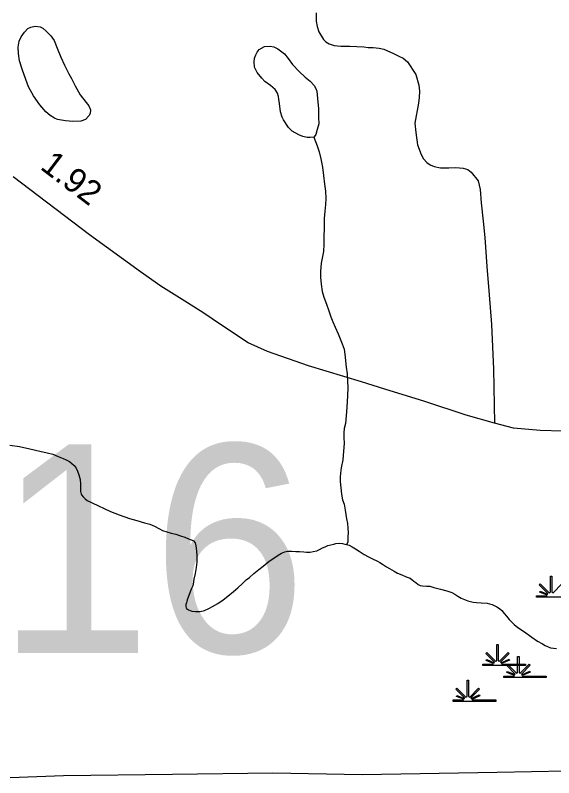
# Model space of a CAD drawing. Extents: x 2220236 to 2384410, y 720751 to 894131.
# Drawn here: x 2345405 to 2348159, y 858949 to 862847 of the extents above; entities that cross this region are included whole.
import ezdxf

# ---------------------------------------------------------------- set-up
doc = ezdxf.new("R2010")
doc.units = 0
for name, color, linetype in [('Exist Hydrographic Creek Single Shore', 7, 'Continuous'), ('Exist Hydrographic Misc Water Feature', 7, 'Continuous'), ('Exist Hydrographic Pond Under 1500 Sq Ft', 7, 'Continuous'), ('Exist Hydrographic Swamp CELL', 7, 'Continuous'), ('Exist Road Non-System Type 51', 7, 'Continuous'), ('Exist Road Secondary Mileage Hundredths English Label', 7, 'Continuous'), ('Exist Road Secondary Structure Culvert Number Label', 7, 'Continuous'), ('Exist Road Secondary Type 51 Attributed', 7, 'Continuous')]:
    doc.layers.add(name, color=color, linetype=linetype)

msp = doc.modelspace()

# ---------------------------------------------------------------- linework, layer by layer
at = {"layer": 'Exist Hydrographic Creek Single Shore'}
for points in [[(2345376.4, 860649.3), (2345426.6, 860642.5), (2345478.6, 860630.5), (2345530.6, 860617.8), (2345568.7, 860610.5), (2345596.9, 860602.5), (2345625, 860590.5), (2345649.3, 860581), (2345665.4, 860573.5), (2345681.5, 860564.9), (2345694.7, 860555.6), (2345705.6, 860545.6), (2345715.7, 860531.9), (2345723.9, 860515.8), (2345730.2, 860498), (2345736.4, 860473.6), (2345738.7, 860450.1), (2345739, 860434.3), (2345739.3, 860412.4), (2345741.5, 860398.3), (2345743.3, 860394.5), (2345751.6, 860384), (2345761.5, 860374.5), (2345771.7, 860366.8), (2345797.7, 860354.7), (2345830.2, 860339), (2345860.3, 860325.4), (2345892.4, 860310.3), (2345936.5, 860292.4), (2345988.8, 860274.9), (2346027, 860263.3), (2346065.2, 860251.7), (2346093.4, 860244.7), (2346117.4, 860234.8), (2346139.6, 860222.6), (2346157.7, 860212.9), (2346179.7, 860205.5), (2346201.9, 860199.9), (2346226.1, 860193.3), (2346250, 860186.1), (2346272, 860178.1), (2346290.1, 860170.7), (2346300.1, 860166.8), (2346310.1, 860163.3), (2346316.1, 860159.3), (2346324.4, 860149.1), (2346328.6, 860135.2), (2346331, 860109), (2346333, 860082.8), (2346333.7, 860051), (2346329.9, 860023), (2346324.2, 859993.2), (2346318.6, 859963.4), (2346315, 859938.7), (2346312.4, 859929.4), (2346305.2, 859912.7), (2346297.4, 859894.3), (2346283.8, 859858.6), (2346281.8, 859850.3), (2346280.2, 859842.7), (2346276.9, 859833.7), (2346276.3, 859824.5), (2346278.2, 859818), (2346280.4, 859814.2), (2346290.5, 859806.4), (2346307.8, 859801.2), (2346326.6, 859798.7), (2346350.6, 859799), (2346372.3, 859803.8), (2346394.3, 859813.9), (2346414.2, 859823.6), (2346440.1, 859840.4), (2346467.3, 859857.9), (2346491.8, 859877), (2346521.3, 859901.1), (2346543.2, 859920.1), (2346566.9, 859942.4), (2346586.5, 859960.3), (2346602.4, 859972.4), (2346625.5, 859993), (2346650, 860013.1), (2346671.9, 860031), (2346703.4, 860055.3), (2346727.3, 860072), (2346748.8, 860086), (2346767, 860096.6), (2346782.8, 860104.5)], [(2346782.8, 860104.5), (2346796.8, 860106.7), (2346816.8, 860106.9), (2346838.9, 860105.2), (2346858.9, 860105.3), (2346881, 860103.6), (2346894.8, 860101.9), (2346912.9, 860102.6), (2346928.8, 860104.9), (2346946.7, 860108.9), (2346960.9, 860115.1), (2346976.7, 860123.3), (2346990.5, 860129.4), (2347004.1, 860135.9), (2347018.3, 860139.7), (2347034.6, 860143.7), (2347044.4, 860145.7), (2347062.3, 860148.1), (2347078.5, 860146.1), (2347090.4, 860142.7), (2347098.4, 860140.4)], [(2347098.4, 860140.4), (2347112.6, 860137), (2347128.4, 860129.5), (2347144.9, 860119.3), (2347162.8, 860106.9), (2347189.1, 860089.3), (2347211.2, 860077.7), (2347231.3, 860068), (2347257.4, 860056.6), (2347269.5, 860049.9), (2347283.7, 860040.6), (2347303.9, 860026.7), (2347318, 860019.1), (2347342.2, 860005.3), (2347360.4, 859995.2), (2347382.4, 859985.6), (2347404.4, 859976.7), (2347424.5, 859968.3), (2347434.6, 859960.5), (2347442.8, 859954.3), (2347452.9, 859946.5), (2347464.5, 859937.1), (2347474.9, 859931), (2347487.1, 859929.2), (2347507.2, 859927.4), (2347525.3, 859927.4), (2347545.2, 859921.7), (2347579.4, 859912.3), (2347611.5, 859904.7), (2347638.2, 859895), (2347653.6, 859887.4), (2347667.8, 859877.5), (2347685.9, 859867.4), (2347702, 859859.8), (2347719, 859854), (2347747.2, 859846.9), (2347764.3, 859844.3), (2347788, 859843), (2347818.3, 859841), (2347830.9, 859838.2), (2347844.2, 859833.8), (2347854.2, 859829.3), (2347868.3, 859821.7), (2347880.8, 859814), (2347892.7, 859803.6), (2347904.8, 859788.7), (2347916.9, 859774.4), (2347931, 859758.6), (2347941.2, 859748.2), (2347957, 859732.4), (2347975.7, 859716.8), (2348004, 859697.6), (2348046.3, 859668.1), (2348076.4, 859646.4), (2348100.6, 859632.6), (2348114.7, 859625), (2348126.7, 859618.9), (2348142.7, 859613), (2348156.9, 859610.9), (2348173.1, 859609.3)]]:
    msp.add_lwpolyline(points, dxfattribs=at)
at = {"layer": 'Exist Hydrographic Misc Water Feature'}
msp.add_lwpolyline([(2346931.5, 862223.7), (2346948.1, 862179.1), (2346958.5, 862149.3), (2346966.9, 862111.9), (2346975.5, 862069.6), (2346981.8, 862027.8), (2346986.6, 861983.7), (2346991, 861947.8), (2346993.5, 861909.5), (2346991.8, 861879.9), (2346987.9, 861845.9), (2346984.6, 861808), (2346985.2, 861759.8), (2346983.5, 861713.8), (2346982.1, 861676), (2346980.6, 861639.8), (2346976.8, 861613.4), (2346969.3, 861579.3), (2346965.8, 861537.5), (2346966, 861507), (2346968.4, 861471.9), (2346974.9, 861435.1), (2346983.3, 861405.9), (2346995.9, 861369.7), (2347008.2, 861335.7), (2347018.6, 861305.6), (2347029.1, 861279.8), (2347041.1, 861252.4), (2347055.6, 861218.5), (2347065.9, 861192.7), (2347076.1, 861166.8), (2347086.1, 861140.3), (2347091, 861114.9), (2347097.7, 861047.2), (2347102.1, 861013), (2347104.6, 860975.3), (2347105, 860943.2), (2347103.4, 860900.4), (2347100.2, 860842.9), (2347096.8, 860798.4), (2347093.1, 860760.5), (2347087.5, 860735), (2347085.8, 860712.6), (2347085.8, 860689), (2347086.5, 860656.9), (2347082.8, 860618.3), (2347079.3, 860574.5), (2347071.9, 860532.5), (2347068, 860506.1), (2347066.9, 860484.7), (2347066.5, 860462.4), (2347069.1, 860430.7), (2347073.4, 860398), (2347077.8, 860370.3), (2347086, 860346.7), (2347092.5, 860316.7), (2347094.7, 860294.5), (2347098.9, 860272.7), (2347103.2, 860248.9), (2347105.5, 860224.4), (2347107.7, 860202.5), (2347105.9, 860181.1), (2347106.3, 860164.7), (2347106.3, 860154.8), (2347102.4, 860146.5), (2347098.4, 860140.4)], dxfattribs=at)
at = {"layer": 'Exist Hydrographic Pond Under 1500 Sq Ft'}
for points in [[(2345693, 862523.3), (2345711.9, 862485.6), (2345736.4, 862439.7), (2345766.9, 862399.9), (2345781, 862384.1), (2345789.5, 862362.4), (2345787.6, 862344.3), (2345781.8, 862332.6), (2345763.9, 862313.8), (2345740, 862305.3), (2345700, 862303), (2345662.1, 862307), (2345620.1, 862314.5), (2345606.1, 862320.5), (2345583.8, 862334.3), (2345561.4, 862353.8), (2345531, 862389.6), (2345498.3, 862434.9), (2345471.8, 862480.7), (2345459.5, 862518.6), (2345440.9, 862570.4), (2345426.3, 862614.1), (2345421.2, 862651.6), (2345419.6, 862683.7), (2345425.2, 862714.2), (2345434.8, 862735.9), (2345452.5, 862760.6), (2345468.5, 862778.3), (2345484.3, 862786.5), (2345506.1, 862790.7), (2345532.2, 862787.5), (2345545.9, 862780.8), (2345563.6, 862765.8), (2345586.9, 862742.1), (2345603.3, 862718.2), (2345619.7, 862677.8), (2345638.3, 862632.6), (2345656.7, 862592.3), (2345668.8, 862568.2), (2345679.2, 862547.3), (2345693, 862523.3)], [(2346931.5, 862223.7), (2346913.5, 862221.3), (2346897.4, 862221.3), (2346875.2, 862227), (2346855.2, 862235.3), (2346820.9, 862254.3), (2346802.8, 862272.6), (2346776.2, 862312.5), (2346770.1, 862326.1), (2346761.7, 862353.6), (2346755.4, 862396), (2346752.8, 862418.2), (2346750.6, 862431.9), (2346746.6, 862449.2), (2346734.1, 862466.7), (2346710, 862487.1), (2346681.8, 862508.9), (2346665.8, 862524.6), (2346641.2, 862554.8), (2346629, 862580.6), (2346626.6, 862608.4), (2346627.5, 862626.5), (2346634.3, 862644.8), (2346641.6, 862658.2), (2346651.9, 862670.8), (2346679.8, 862686.7), (2346707.6, 862689.5), (2346727.1, 862685.4), (2346747.9, 862675.7), (2346782.1, 862649.9), (2346800.5, 862626), (2346822.7, 862595.1), (2346857.3, 862559.4), (2346887.8, 862529.5), (2346913.8, 862510.2), (2346934.1, 862488), (2346942.3, 862472.6), (2346946.5, 862458), (2346951, 862420.4), (2346955.8, 862368.1), (2346956.1, 862326.5), (2346956.6, 862292), (2346948.9, 862262.2), (2346941.1, 862237.9), (2346937.7, 862231.2), (2346931.5, 862223.7)]]:
    msp.add_lwpolyline(points, dxfattribs=at)
at = {"layer": 'Exist Hydrographic Swamp CELL'}
msp.add_lwpolyline([(2348287.9, 859872.1), (2348070.4, 859872.1), (2348070.4, 859879.3), (2348123, 859879.3), (2348125, 859882.9), (2348086.8, 859897.8), (2348089.7, 859903), (2348127.4, 859887.2), (2348129, 859890.1), (2348084.6, 859934.6), (2348089.7, 859939.8), (2348135, 859894.3), (2348141.3, 859896.7), (2348141.3, 859979.8), (2348148.6, 859979.8), (2348148.5, 859896.7), (2348154.9, 859894.3), (2348200.2, 859939.8)], dxfattribs=at)
for points in [[(2347796.5, 859529), (2347849.2, 859529.1), (2347851.2, 859532.7), (2347812.9, 859547.5), (2347815.8, 859552.7), (2347853.6, 859537), (2347855.2, 859539.8), (2347810.7, 859584.4), (2347815.9, 859589.5), (2347861.1, 859544), (2347867.5, 859546.4), (2347867.5, 859629.5), (2347874.7, 859629.5), (2347874.7, 859546.4), (2347881, 859544), (2347926.3, 859589.5), (2347931.5, 859584.4), (2347887, 859539.8), (2347889, 859536.2), (2347929.9, 859554.8), (2347932.4, 859549.8), (2347891.4, 859532), (2347893, 859529.1), (2348014.1, 859529), (2348014.1, 859521.9), (2347796.5, 859521.9)], [(2347903, 859468.1), (2347955.7, 859468.2), (2347957.7, 859471.8), (2347919.4, 859486.6), (2347922.3, 859491.8), (2347960.1, 859476), (2347961.7, 859478.9), (2347917.2, 859523.5), (2347922.4, 859528.6), (2347967.6, 859483.1), (2347974, 859485.5), (2347974, 859568.6), (2347981.2, 859568.6), (2347981.2, 859485.5), (2347987.5, 859483.1), (2348032.8, 859528.6), (2348038, 859523.5), (2347993.5, 859478.9), (2347995.5, 859475.3), (2348036.4, 859493.9), (2348038.9, 859488.9), (2347997.9, 859471.1), (2347999.5, 859468.2), (2348120.5, 859468.1), (2348120.5, 859461), (2347903, 859461)], [(2347644.4, 859346.3), (2347697, 859346.3), (2347699, 859349.9), (2347660.8, 859364.8), (2347663.7, 859370), (2347701.4, 859354.2), (2347703, 859357.1), (2347658.6, 859401.6), (2347663.7, 859406.8), (2347709, 859361.3), (2347715.3, 859363.7), (2347715.3, 859446.8), (2347722.6, 859446.8), (2347722.6, 859363.7), (2347728.9, 859361.3), (2347774.2, 859406.8), (2347779.3, 859401.6), (2347734.9, 859357.1), (2347736.9, 859353.5), (2347777.8, 859372.1), (2347780.2, 859367.1), (2347739.3, 859349.2), (2347740.9, 859346.3), (2347861.9, 859346.3), (2347861.9, 859339.1), (2347644.4, 859339.1)]]:
    msp.add_lwpolyline(points, close=True, dxfattribs=at)
at = {"layer": 'Exist Road Non-System Type 51'}
for points in [[(2346943.5, 862858.3), (2346944, 862816.5), (2346948.4, 862788.4), (2346956.6, 862762.6), (2346981.1, 862722.9), (2346993.2, 862711), (2347009.4, 862701.3), (2347035.4, 862691.5), (2347069.5, 862687.9), (2347115.5, 862688.4), (2347187.5, 862685.4), (2347209.5, 862681.7), (2347235.5, 862681.9), (2347265.6, 862678.3), (2347289.7, 862672.5), (2347339.8, 862651.2), (2347365.9, 862637.4), (2347388.1, 862627.7), (2347410.4, 862608), (2347453.2, 862544.6), (2347467.9, 862488.7), (2347472.1, 862458.9), (2347470.6, 862426.8), (2347466.8, 862396.8), (2347448.2, 862294.6), (2347452.8, 862246.6), (2347461.5, 862184.7), (2347479.9, 862135.1), (2347492.2, 862113.2), (2347510.4, 862093.5), (2347526.7, 862081.5), (2347546.7, 862073.8), (2347578.8, 862066.3), (2347622.8, 862066.7), (2347658.7, 862069.1), (2347694.9, 862065.6), (2347718.8, 862058), (2347737, 862044.1), (2347771.6, 862000.5), (2347782.2, 861956.7), (2347788, 861888), (2347797.5, 861793.4), (2347807, 861711.4), (2347816.4, 861563.1), (2347829, 861417.9), (2347840.4, 861265.6), (2347851.2, 861037.7), (2347855.8, 860761.7)], [(2350167.9, 858954.9), (2350142.7, 858971.2), (2350122.6, 858980.9), (2350094.3, 858988.2), (2350023.4, 858993.2), (2349804.8, 858997.4), (2349247.8, 858993.2), (2348571, 858989), (2347869, 858976.3), (2347179.5, 858963.7), (2346722.3, 858972.9), (2346208.6, 858964.7), (2345650.8, 858958.1), (2345379, 858948.8)]]:
    msp.add_lwpolyline(points, dxfattribs=at)
at = {"layer": 'Exist Road Secondary Type 51 Attributed'}
msp.add_lwpolyline([(2348202.6, 860720.7), (2348089.1, 860723.9), (2347953.6, 860736.5), (2347855.8, 860761.7), (2347710.8, 860802.7), (2347499.5, 860872.2), (2347294.6, 860935.3), (2347174.8, 860973.1), (2346905.2, 861055.1), (2346694, 861127.7), (2346596.3, 861171.9), (2346454.4, 861266.5), (2346369.2, 861323.3), (2346285.6, 861376.9), (2346150.1, 861462.1), (2346046.1, 861534.7), (2345784.4, 861724), (2345393.4, 862020.5)], dxfattribs=at)

# ---------------------------------------------------------------- texts
at = {"layer": 'Exist Road Secondary Mileage Hundredths English Label'}
msp.add_text('1.92', height=125, rotation=322.8222, dxfattribs=at).set_placement((2345526.9, 862064.2))
at = {"layer": 'Exist Road Secondary Structure Culvert Number Label'}
msp.add_text('C316', height=1066.27, dxfattribs=at).set_placement((2343487, 859587.3))

doc.saveas('drawing.dxf')
